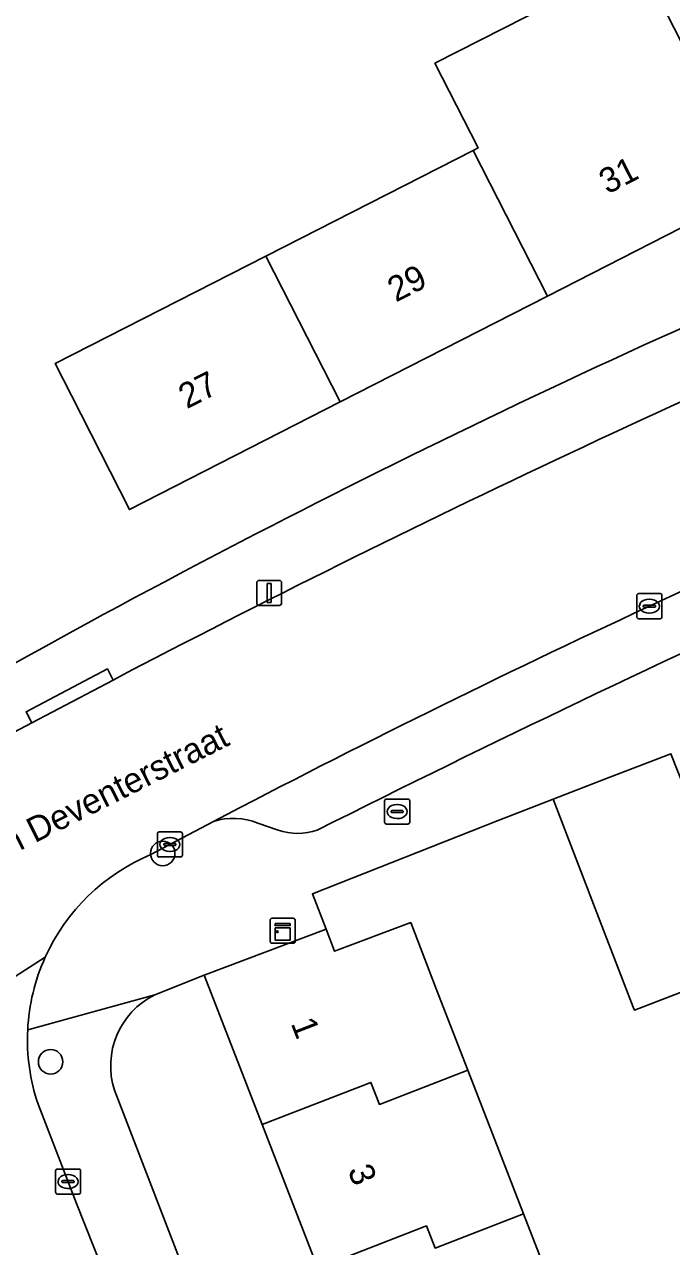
# Model space of a CAD drawing. Extents: x 162989 to 165008, y 383432 to 384338.
# Drawn here: x 163944.51 to 163970.34, y 383839.91 to 383888.68 of the extents above; entities that cross this region are included whole.
import ezdxf

# ---------------------------------------------------------------- set-up
doc = ezdxf.new("R2010")
doc.units = 0
for name, color, linetype in [('IMGEO_Boom', 7, 'Continuous'), ('IMGEO_Brandkraan', 7, 'Continuous'), ('IMGEO_Erf', 7, 'Continuous'), ('IMGEO_Kast', 7, 'Continuous'), ('IMGEO_Kolk', 7, 'Continuous'), ('IMGEO_Lichtmast', 7, 'Continuous'), ('IMGEO_Muur', 7, 'Continuous'), ('IMGEO_Openbare_ruimte_label', 7, 'Continuous'), ('IMGEO_Pand', 7, 'Continuous'), ('IMGEO_Pand_nummerreeks', 7, 'Continuous'), ('IMGEO_Parkeervlak_open', 7, 'Continuous'), ('IMGEO_Rijbaan_lokaal_open', 7, 'Continuous'), ('IMGEO_Voetpad_open', 7, 'Continuous')]:
    doc.layers.add(name, color=color, linetype=linetype)

msp = doc.modelspace()

# ---------------------------------------------------------------- linework, layer by layer
at = {"layer": 'IMGEO_Boom'}
for centre in [(163950.03, 383855.6), (163945.556, 383847.285)]:
    msp.add_circle(centre, 0.489, dxfattribs=at)
at = {"layer": 'IMGEO_Brandkraan'}
for p, q in [((163958.96, 383857.77), (163959.812, 383857.77)), ((163958.885, 383856.844), (163958.885, 383857.696)), ((163959.144, 383857.264), (163959.144, 383857.276)), ((163959.187, 383857.313), (163959.585, 383857.313)), ((163959.373, 383857.55), (163959.398, 383857.55)), ((163959.628, 383857.276), (163959.628, 383857.264)), ((163959.886, 383857.696), (163959.886, 383856.844)), ((163959.812, 383856.77), (163958.96, 383856.77)), ((163959.582, 383857.227), (163959.184, 383857.227)), ((163959.396, 383856.99), (163959.371, 383856.99))]:
    msp.add_line(p, q, dxfattribs=at)
for points in [[(163958.96, 383857.77), (163959.812, 383857.77)], [(163958.885, 383856.844), (163958.885, 383857.696)], [(163959.886, 383857.696), (163959.886, 383856.844)], [(163959.812, 383856.77), (163958.96, 383856.77)]]:
    msp.add_lwpolyline(points, dxfattribs=at)
for centre, radius, start, end in [((163958.962, 383857.694), 0.0765, 91.552, 178.448), ((163958.962, 383857.694), 0.0765, 91.552, 178.448), ((163959.81, 383857.694), 0.0765, 1.552, 88.448), ((163959.81, 383857.694), 0.0765, 1.552, 88.448), ((163959.184, 383857.273), 0.0403, 85.8775, 175.7526), ((163959.181, 383857.263), 0.0366, 178.938, 274.7102), ((163959.585, 383857.27), 0.043, 264.8664, 352.4533), ((163959.589, 383857.275), 0.0386, 1.7309, 96.639), ((163958.962, 383856.846), 0.0765, 181.552, 268.448), ((163958.962, 383856.846), 0.0765, 181.552, 268.448), ((163959.81, 383856.846), 0.0765, 271.552, 358.448), ((163959.81, 383856.846), 0.0765, 271.552, 358.448)]:
    msp.add_arc(centre, radius, start, end, dxfattribs=at)
for centre, major_axis, ratio, start_param, end_param in [((163959.372, 383857.27), (-0.387, 0.002), 0.722429, 4.712389, 7.853982), ((163959.397, 383857.27), (-0.39, 0.002), 0.717154, 1.570796, 4.712389)]:
    msp.add_ellipse(centre, major_axis=major_axis, ratio=ratio, start_param=start_param, end_param=end_param, dxfattribs=at)
at = {"layer": 'IMGEO_Erf'}
for points in [[(163983.768, 383882.138), (163982.069, 383886.348), (163973.663, 383882.059), (163965.389, 383877.837), (163957.113, 383873.614), (163948.703, 383869.323), (163946.384, 383873.868), (163945.733, 383875.144), (163954.143, 383879.433), (163962.42, 383883.654), (163962.616, 383883.754), (163960.895, 383887.126), (163969.043, 383891.283), (163970.791, 383887.857), (163979.136, 383892.097)], [(163978.163, 383839.283), (163977.785, 383840.246), (163975.241, 383839.26), (163973.166, 383844.615), (163971.411, 383849.144), (163973.954, 383850.13), (163973.632, 383850.962), (163973.557, 383851.16), (163968.854, 383849.349), (163968.808, 383849.469), (163967.558, 383852.713), (163965.611, 383857.766), (163963.415, 383856.913), (163956.003, 383853.985), (163956.55, 383852.582), (163956.886, 383851.694), (163959.927, 383852.84), (163960.949, 383850.201), (163962.207, 383846.955), (163964.428, 383841.225), (163966.767, 383835.188)], [(163956.693, 383827.805), (163961.447, 383825.482), (163960.933, 383826.877), (163958.556, 383833.013), (163956.216, 383839.05), (163953.996, 383844.78), (163951.684, 383850.747), (163949.71, 383849.959)], [(163948.105, 383846.152), (163954.144, 383830.49)]]:
    msp.add_lwpolyline(points, dxfattribs=at)
for centre, radius, start, end in [((164118.195, 383549.945), 358.362, 112.03147, 119.07734), ((163951.119, 383847.123), 3.167, 116.4212, 197.8591)]:
    msp.add_arc(centre, radius, start, end, dxfattribs=at)
at = {"layer": 'IMGEO_Kast'}
for p, q in [((163954.319, 383852.089), (163954.319, 383852.93)), ((163954.319, 383852.93), (163954.319, 383852.089)), ((163954.394, 383853.014), (163955.235, 383853.014)), ((163955.235, 383853.014), (163954.394, 383853.014)), ((163955.319, 383852.939), (163955.319, 383852.098)), ((163955.319, 383852.098), (163955.319, 383852.939)), ((163955.244, 383852.014), (163954.403, 383852.014)), ((163954.403, 383852.014), (163955.244, 383852.014))]:
    msp.add_line(p, q, dxfattribs=at)
for points in [[(163954.514, 383852.804), (163955.114, 383852.804), (163955.114, 383852.719), (163954.514, 383852.719), (163954.514, 383852.804)], [(163954.514, 383852.629), (163955.114, 383852.629), (163955.114, 383852.14), (163954.514, 383852.14), (163954.514, 383852.629)]]:
    msp.add_lwpolyline(points, dxfattribs=at)
msp.add_circle((163954.598, 383852.478), 0.0377, dxfattribs=at)
for centre, start, end in [((163954.397, 383852.936), 92.4484, 184.2845), ((163954.397, 383852.936), 92.4484, 184.2845), ((163955.241, 383852.936), 2.4484, 94.2845), ((163955.241, 383852.936), 2.4484, 94.2845), ((163954.397, 383852.092), 182.4484, 274.2845), ((163954.397, 383852.092), 182.4484, 274.2845), ((163955.241, 383852.092), 272.4484, 4.2845), ((163955.241, 383852.092), 272.4484, 4.2845)]:
    msp.add_arc(centre, 0.0779, start, end, dxfattribs=at)
at = {"layer": 'IMGEO_Kolk'}
for p, q in [((163968.951, 383865.039), (163968.951, 383865.891)), ((163969.026, 383865.965), (163969.878, 383865.965)), ((163969.439, 383865.745), (163969.464, 383865.745)), ((163969.952, 383865.891), (163969.952, 383865.039)), ((163969.21, 383865.459), (163969.21, 383865.471)), ((163969.648, 383865.422), (163969.25, 383865.422)), ((163969.253, 383865.508), (163969.651, 383865.508)), ((163969.462, 383865.185), (163969.437, 383865.185)), ((163969.694, 383865.471), (163969.694, 383865.459)), ((163969.878, 383864.965), (163969.026, 383864.965)), ((163949.816, 383855.532), (163949.816, 383856.384)), ((163949.891, 383856.458), (163950.743, 383856.458)), ((163950.817, 383856.384), (163950.817, 383855.532)), ((163950.075, 383855.952), (163950.075, 383855.964)), ((163950.513, 383855.915), (163950.115, 383855.915)), ((163950.118, 383856.001), (163950.516, 383856.001)), ((163950.304, 383856.238), (163950.329, 383856.238)), ((163950.559, 383855.964), (163950.559, 383855.952)), ((163950.743, 383855.458), (163949.891, 383855.458)), ((163950.327, 383855.678), (163950.302, 383855.678)), ((163945.751, 383842.081), (163945.751, 383842.933)), ((163945.826, 383843.007), (163946.678, 383843.007)), ((163946.239, 383842.787), (163946.264, 383842.787)), ((163946.752, 383842.933), (163946.752, 383842.081)), ((163946.01, 383842.501), (163946.01, 383842.513)), ((163946.448, 383842.464), (163946.05, 383842.464)), ((163946.053, 383842.55), (163946.451, 383842.55)), ((163946.262, 383842.227), (163946.237, 383842.227)), ((163946.494, 383842.513), (163946.494, 383842.501)), ((163946.678, 383842.007), (163945.826, 383842.007))]:
    msp.add_line(p, q, dxfattribs=at)
for points in [[(163968.951, 383865.039), (163968.951, 383865.891)], [(163969.026, 383865.965), (163969.878, 383865.965)], [(163969.952, 383865.891), (163969.952, 383865.039)], [(163969.878, 383864.965), (163969.026, 383864.965)], [(163949.816, 383855.532), (163949.816, 383856.384)], [(163949.891, 383856.458), (163950.743, 383856.458)], [(163950.817, 383856.384), (163950.817, 383855.532)], [(163950.743, 383855.458), (163949.891, 383855.458)], [(163945.751, 383842.081), (163945.751, 383842.933)], [(163945.826, 383843.007), (163946.678, 383843.007)], [(163946.752, 383842.933), (163946.752, 383842.081)], [(163946.678, 383842.007), (163945.826, 383842.007)]]:
    msp.add_lwpolyline(points, dxfattribs=at)
for centre, radius, start, end in [((163969.028, 383865.889), 0.0765, 91.552, 178.448), ((163969.028, 383865.889), 0.0765, 91.552, 178.448), ((163969.876, 383865.889), 0.0765, 1.552, 88.448), ((163969.876, 383865.889), 0.0765, 1.552, 88.448), ((163969.028, 383865.041), 0.0765, 181.552, 268.448), ((163969.028, 383865.041), 0.0765, 181.552, 268.448), ((163969.25, 383865.468), 0.0403, 85.8775, 175.7526), ((163969.247, 383865.458), 0.0366, 178.938, 274.7102), ((163969.651, 383865.465), 0.043, 264.8664, 352.4533), ((163969.655, 383865.47), 0.0386, 1.7309, 96.639), ((163969.876, 383865.041), 0.0765, 271.552, 358.448), ((163969.876, 383865.041), 0.0765, 271.552, 358.448), ((163949.893, 383856.382), 0.0765, 91.552, 178.448), ((163949.893, 383856.382), 0.0765, 91.552, 178.448), ((163950.741, 383856.382), 0.0765, 1.552, 88.448), ((163950.741, 383856.382), 0.0765, 1.552, 88.448), ((163950.115, 383855.961), 0.0403, 85.8775, 175.7526), ((163950.112, 383855.951), 0.0366, 178.938, 274.7102), ((163950.516, 383855.958), 0.043, 264.8664, 352.4533), ((163950.52, 383855.963), 0.0386, 1.7309, 96.639), ((163949.893, 383855.534), 0.0765, 181.552, 268.448), ((163949.893, 383855.534), 0.0765, 181.552, 268.448), ((163950.741, 383855.534), 0.0765, 271.552, 358.448), ((163950.741, 383855.534), 0.0765, 271.552, 358.448), ((163945.828, 383842.931), 0.0765, 91.552, 178.448), ((163945.828, 383842.931), 0.0765, 91.552, 178.448), ((163946.676, 383842.931), 0.0765, 1.552, 88.448), ((163946.676, 383842.931), 0.0765, 1.552, 88.448), ((163946.05, 383842.51), 0.0403, 85.8775, 175.7526), ((163946.047, 383842.5), 0.0366, 178.938, 274.7102), ((163946.451, 383842.507), 0.043, 264.8664, 352.4533), ((163946.455, 383842.512), 0.0386, 1.7309, 96.639), ((163945.828, 383842.083), 0.0765, 181.552, 268.448), ((163945.828, 383842.083), 0.0765, 181.552, 268.448), ((163946.676, 383842.083), 0.0765, 271.552, 358.448), ((163946.676, 383842.083), 0.0765, 271.552, 358.448)]:
    msp.add_arc(centre, radius, start, end, dxfattribs=at)
for centre, major_axis, ratio, start_param, end_param in [((163969.438, 383865.465), (-0.387, 0.002), 0.722429, 4.712389, 7.853982), ((163969.463, 383865.465), (-0.39, 0.002), 0.717154, 1.570796, 4.712389), ((163950.303, 383855.958), (-0.387, 0.002), 0.722429, 4.712389, 7.853982), ((163950.328, 383855.958), (-0.39, 0.002), 0.717154, 1.570796, 4.712389), ((163946.238, 383842.507), (-0.387, 0.002), 0.722429, 4.712389, 7.853982), ((163946.263, 383842.507), (-0.39, 0.002), 0.717154, 1.570796, 4.712389)]:
    msp.add_ellipse(centre, major_axis=major_axis, ratio=ratio, start_param=start_param, end_param=end_param, dxfattribs=at)
at = {"layer": 'IMGEO_Lichtmast'}
for p, q in [((163953.783, 383865.594), (163953.783, 383866.394)), ((163953.783, 383866.394), (163953.783, 383865.594)), ((163953.883, 383866.494), (163954.673, 383866.494)), ((163954.673, 383866.494), (163953.883, 383866.494)), ((163954.773, 383866.394), (163954.773, 383865.594)), ((163954.773, 383865.594), (163954.773, 383866.394)), ((163954.673, 383865.494), (163953.883, 383865.494)), ((163953.883, 383865.494), (163954.673, 383865.494))]:
    msp.add_line(p, q, dxfattribs=at)
msp.add_lwpolyline([(163954.203, 383866.369), (163954.353, 383866.369), (163954.353, 383865.619), (163954.203, 383865.619), (163954.203, 383866.369)], dxfattribs=at)
for centre, start, end in [((163953.883, 383866.394), 90, 180), ((163953.883, 383866.394), 90, 180), ((163954.673, 383866.394), 0, 90), ((163954.673, 383866.394), 360, 90), ((163953.883, 383865.594), 180, 270), ((163953.883, 383865.594), 180, 270), ((163954.673, 383865.594), 270, 0), ((163954.673, 383865.594), 270, 0)]:
    msp.add_arc(centre, 0.1, start, end, dxfattribs=at)
at = {"layer": 'IMGEO_Muur'}
msp.add_lwpolyline([(163956.55, 383852.582), (163956.003, 383853.985), (163963.415, 383856.913)], dxfattribs=at)
at = {"layer": 'IMGEO_Pand'}
for points in [[(163970.722, 383887.822), (163970.791, 383887.857), (163969.043, 383891.283), (163960.895, 383887.126), (163962.616, 383883.754), (163962.42, 383883.654), (163965.389, 383877.837), (163973.663, 383882.059)], [(163957.113, 383873.614), (163965.389, 383877.837), (163962.42, 383883.654), (163954.143, 383879.433)], [(163957.113, 383873.614), (163954.143, 383879.433), (163945.733, 383875.144), (163946.384, 383873.868), (163948.703, 383869.323)], [(163970.834, 383858.229), (163970.314, 383859.578), (163967.705, 383858.572), (163965.611, 383857.766), (163967.558, 383852.713), (163968.808, 383849.469), (163968.854, 383849.349), (163973.557, 383851.16)], [(163960.949, 383850.201), (163959.927, 383852.84), (163956.886, 383851.694), (163956.55, 383852.582), (163951.684, 383850.747), (163953.996, 383844.78), (163958.337, 383846.465), (163958.677, 383845.585), (163962.207, 383846.955)], [(163953.996, 383844.78), (163956.216, 383839.05), (163960.557, 383840.735), (163960.897, 383839.855), (163964.428, 383841.225), (163962.207, 383846.955), (163958.677, 383845.585), (163958.337, 383846.465)], [(163956.216, 383839.05), (163958.556, 383833.013), (163962.896, 383834.698), (163963.236, 383833.818), (163966.767, 383835.188), (163964.428, 383841.225), (163960.897, 383839.855), (163960.557, 383840.735)]]:
    msp.add_lwpolyline(points, close=True, dxfattribs=at)
at = {"layer": 'IMGEO_Parkeervlak_open'}
msp.add_lwpolyline([(163953.83, 383856.803), (163954.635, 383856.525)], dxfattribs=at)
for centre, radius, start, end in [((164139.243, 383499.698), 403.255, 112.17218, 117.65765), ((164220.394, 383330.851), 588.332, 114.404965, 116.683458), ((163952.845, 383854.456), 2.546, 67.2434, 108.0411), ((163955.415, 383858.854), 2.456, 251.4929, 288.5804)]:
    msp.add_arc(centre, radius, start, end, dxfattribs=at)
at = {"layer": 'IMGEO_Rijbaan_lokaal_open'}
for points in [[(163948.047, 383862.519), (163944.804, 383860.805), (163922.562, 383849.102)], [(163949.551, 383855.552), (163952.057, 383856.876)], [(163945.342, 383851.462), (163936.197, 383845.581)], [(163936.197, 383845.581), (163945.342, 383851.462)], [(163949.414, 383834.532), (163946.592, 383841.627), (163945.053, 383845.6)]]:
    msp.add_lwpolyline(points, dxfattribs=at)
for centre, radius, start, end in [((164165.368, 383447.525), 468.453, 112.66539, 117.6398), ((164139.243, 383499.698), 403.255, 112.17218, 117.65765), ((163952.633, 383848.169), 8, 112.6599, 155.697), ((163952.645, 383848.162), 8.014, 155.687, 177.1708), ((163952.649, 383848.166), 8.017, 177.1951, 198.6636)]:
    msp.add_arc(centre, radius, start, end, dxfattribs=at)
at = {"layer": 'IMGEO_Voetpad_open'}
for points in [[(163922.562, 383849.102), (163944.804, 383860.805), (163944.578, 383861.251), (163947.821, 383862.964), (163948.047, 383862.519)], [(163944.641, 383848.558), (163949.71, 383849.959), (163951.684, 383850.747), (163956.55, 383852.582), (163956.003, 383853.985), (163963.415, 383856.913), (163965.611, 383857.766), (163967.705, 383858.572), (163970.314, 383859.578), (163970.834, 383858.229), (163973.946, 383859.431), (163972.918, 383862.038), (163974.417, 383862.714)], [(163952.057, 383856.876), (163949.551, 383855.552)], [(163954.635, 383856.525), (163953.83, 383856.803)], [(163949.71, 383849.959), (163944.641, 383848.558)], [(163954.144, 383830.49), (163948.105, 383846.152)], [(163945.053, 383845.6), (163946.592, 383841.627), (163949.414, 383834.532), (163951.079, 383830.039)]]:
    msp.add_lwpolyline(points, dxfattribs=at)
msp.add_lwpolyline([(163948.047, 383862.519), (163947.821, 383862.964), (163944.578, 383861.251), (163944.804, 383860.805)], close=True, dxfattribs=at)
for centre, radius, start, end in [((164118.195, 383549.945), 358.362, 112.03147, 119.07734), ((164165.368, 383447.525), 468.453, 112.66539, 117.6398), ((164220.394, 383330.851), 588.332, 114.404965, 116.683458), ((163952.845, 383854.456), 2.546, 67.2434, 108.0411), ((163955.415, 383858.854), 2.456, 251.4929, 288.5804), ((163952.633, 383848.169), 8, 112.6599, 155.697), ((163952.645, 383848.162), 8.014, 155.687, 177.1708), ((163951.119, 383847.123), 3.167, 116.4212, 197.8591), ((163952.649, 383848.166), 8.017, 177.1951, 198.6636)]:
    msp.add_arc(centre, radius, start, end, dxfattribs=at)

# ---------------------------------------------------------------- texts
at = {"layer": 'IMGEO_Openbare_ruimte_label'}
msp.add_text('Jacob van Deventerstraat', height=1, rotation=26.7444, dxfattribs=at).set_placement((163939.151, 383853.092))
at = {"layer": 'IMGEO_Pand_nummerreeks'}
for s, rotation, p in [('31', 27.0321, (163967.777, 383881.885)), ('29', 27.0329, (163959.334, 383877.577)), ('27', 27.0329, (163950.993, 383873.32)), ('1', 291.182, (163955.131, 383848.824)), ('3', 291.18, (163957.402, 383842.964))]:
    msp.add_text(s, height=1, rotation=rotation, dxfattribs=at).set_placement(p)

doc.saveas('drawing.dxf')
